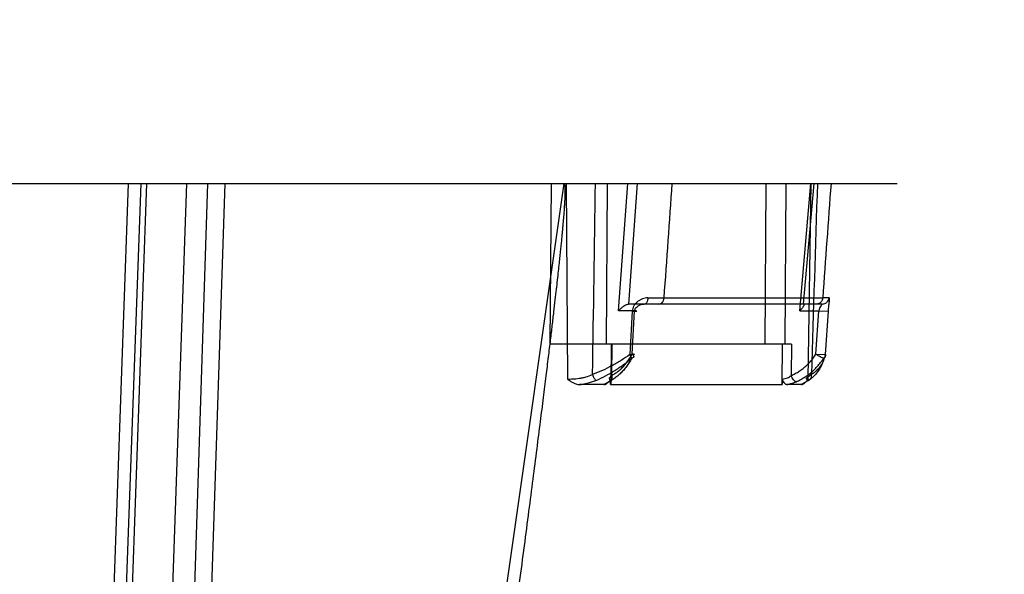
# Model space of a CAD drawing. Header units: millimetres. Extents: x 0 to 297, y 0 to 210.
# Tile 432 of 438: x 242.545 to 242.986, y 159.662 to 159.91. Entities that reach past the tile are written whole.
import ezdxf

# ---------------------------------------------------------------- set-up
doc = ezdxf.new("R2010")
doc.units = ezdxf.units.MM
doc.header["$LTSCALE"] = 16.335
doc.layers.get('0').update_dxf_attribs({"linetype": 'CONTINUOUS'})
doc.layers.add('AXES_REF', color=7, linetype='CONTINUOUS')
doc.layers.add('INTFCLR_144815', color=7, linetype='CONTINUOUS')

msp = doc.modelspace()

# ---------------------------------------------------------------- linework, layer by layer
at = {"color": 7, "linetype": 'Continuous'}
for radius in [5.8175, 5.817, 5.77975]:
    msp.add_circle((241.49791, 154.83398), radius, dxfattribs=at)
msp.add_arc((241.49791, 154.83398), 5.76, 278.277129, 261.722871, dxfattribs=at)
at = {"layer": 'AXES_REF', "color": 7, "linetype": 'Continuous'}
msp.add_arc((241.49791, 154.83398), 5.892, 113.082666, 66.917334, dxfattribs=at)
at = {"layer": 'AXES_REF', "color": 9, "linetype": 'Continuous'}
msp.add_arc((241.49791, 154.83398), 5.30671, 94.41181, 85.58819, dxfattribs=at)
at = {"layer": 'INTFCLR_144815', "color": 6, "linetype": 'Continuous'}
for p, q in [((241.88227, 159.83706), (242.93789, 159.83706)), ((242.81937, 159.76066), (242.82044, 159.78006)), ((242.90158, 159.76066), (242.90287, 159.78006)), ((242.89058, 159.76506), (242.78273, 159.76506)), ((242.80974, 159.74706), (242.80976, 159.74954)), ((242.8865, 159.74954), (242.88648, 159.74706)), ((242.80669, 159.74706), (242.79584, 159.74706)), ((242.80974, 159.74706), (242.80978, 159.74706)), ((242.89502, 159.74706), (242.88845, 159.74706))]:
    msp.add_line(p, q, dxfattribs=at)
at = {"layer": 'INTFCLR_144815', "color": 9, "linetype": 'Continuous'}
for p, q in [((242.59392, 159.83706), (242.57735, 159.36972)), ((242.58271, 159.36896), (242.59967, 159.83706)), ((242.60208, 159.83706), (242.58576, 159.36977)), ((242.62008, 159.83706), (242.60374, 159.36914)), ((242.62944, 159.83706), (242.61439, 159.36993)), ((242.63718, 159.83706), (242.62165, 159.36977)), ((242.78878, 159.83706), (242.67997, 159.0763)), ((242.78273, 159.76506), (242.78321, 159.83706)), ((242.78979, 159.83706), (242.79043, 159.74954)), ((242.80819, 159.83706), (242.80771, 159.76506)), ((242.81332, 159.78006), (242.81742, 159.83706)), ((242.82167, 159.83706), (242.81779, 159.78306)), ((242.8792, 159.83706), (242.87863, 159.76506)), ((242.88816, 159.83706), (242.88759, 159.76506)), ((242.89432, 159.78006), (242.89924, 159.83706)), ((242.89604, 159.78306), (242.9007, 159.83706)), ((242.89808, 159.74954), (242.89943, 159.83706)), ((242.83365, 159.78581), (242.90462, 159.78581)), ((242.90743, 159.78584), (242.90462, 159.78581)), ((242.82044, 159.78006), (242.81332, 159.78006)), ((242.90447, 159.78306), (242.81778, 159.78306)), ((242.81939, 159.77987), (242.81836, 159.76047)), ((242.89432, 159.78006), (242.90287, 159.78006)), ((242.90287, 159.78006), (242.90712, 159.77987)), ((242.90583, 159.76047), (242.90712, 159.77987)), ((242.8099, 159.76506), (242.80978, 159.74706)), ((242.8102, 159.76506), (242.81011, 159.75112)), ((242.88645, 159.74706), (242.8866, 159.76506)), ((242.89058, 159.76506), (242.89047, 159.75112)), ((242.81923, 159.75892), (242.81836, 159.76047)), ((242.90158, 159.76066), (242.90583, 159.76047)), ((242.89824, 159.74892), (242.89502, 159.74706)), ((242.80896, 159.74832), (242.80669, 159.74706)), ((242.80978, 159.74706), (242.88645, 159.74706))]:
    msp.add_line(p, q, dxfattribs=at)
for centre, radius, start, end in [((221.26643, 160.12231), 21.53838, 359.013804, 359.241179), ((235.22718, 160.34545), 7.62703, 355.792086, 356.178052), ((276.50111, 158.74101), 33.61676, 178.13157, 178.277305), ((253.9347, 159.01659), 11.05687, 175.744475, 176.01075), ((242.83954, 162.53311), 2.74731, 269.72519, 269.87699)]:
    msp.add_arc(centre, radius, start, end, dxfattribs=at)
at = {"layer": 'INTFCLR_144815', "color": 7, "linetype": 'Continuous'}
msp.add_open_spline([(242.78878, 159.83706), (242.78914, 159.83707), (242.78919, 159.83591), (242.78931, 159.8349), (242.78931, 159.83352), (242.78929, 159.83224), (242.78925, 159.831), (242.78919, 159.82973), (242.7891, 159.82816), (242.78898, 159.82629), (242.78886, 159.82451), (242.78873, 159.82293), (242.78862, 159.82151), (242.78849, 159.81998), (242.78834, 159.81831), (242.78818, 159.81648), (242.78799, 159.8145), (242.78779, 159.81233), (242.78755, 159.80994), (242.78728, 159.80729), (242.78698, 159.8044), (242.78665, 159.80125), (242.78626, 159.79766), (242.78583, 159.79375), (242.78535, 159.78949), (242.78481, 159.78478), (242.78419, 159.77938), (242.78348, 159.77339), (242.78268, 159.76667), (242.78177, 159.75915), (242.78071, 159.75056), (242.77952, 159.74093), (242.77815, 159.73006), (242.7766, 159.71785), (242.77488, 159.70449), (242.77301, 159.69), (242.771, 159.67463), (242.76885, 159.65827), (242.76658, 159.64115), (242.76421, 159.62333), (242.76174, 159.60491), (242.75916, 159.58575), (242.75646, 159.56572), (242.75364, 159.54497), (242.75075, 159.52377), (242.74781, 159.50219), (242.74477, 159.48006), (242.74161, 159.45703), (242.73945, 159.44138), (242.73835, 159.43336)], degree=3, knots=[0, 0, 0, 0, 0.002642, 0.005444, 0.008855, 0.012324, 0.015058, 0.017945, 0.021701, 0.026657, 0.03176, 0.034814, 0.038335, 0.042252, 0.04618, 0.050697, 0.05575, 0.060856, 0.066728, 0.073506, 0.080481, 0.088089, 0.096891, 0.107105, 0.117023, 0.128542, 0.142028, 0.157035, 0.173004, 0.191956, 0.212854, 0.236738, 0.26349, 0.293619, 0.327404, 0.362747, 0.401313, 0.441639, 0.484396, 0.528547, 0.57414, 0.621368, 0.671028, 0.723065, 0.775714, 0.828741, 0.883548, 0.940364, 1, 1, 1, 1], dxfattribs=at)
at = {"layer": 'INTFCLR_144815', "color": 9, "linetype": 'Continuous'}
for points, knots in [([(242.82637, 159.78584), (242.82597, 159.78584), (242.82515, 159.78576), (242.82396, 159.78542), (242.82282, 159.78489), (242.82177, 159.78418), (242.82084, 159.7833), (242.81985, 159.78194), (242.81944, 159.7807), (242.81939, 159.77987)], [0, 0, 0, 0, 0.11989, 0.243617, 0.369457, 0.497233, 0.624296, 0.751606, 1, 1, 1, 1]), ([(242.82637, 159.78584), (242.82635, 159.78549), (242.82624, 159.78446), (242.82554, 159.78306), (242.8248, 159.78306)], [0, 0, 0, 0, 0.318547, 1, 1, 1, 1]), ([(242.83135, 159.78306), (242.83193, 159.78306), (242.8332, 159.7838), (242.8336, 159.78511), (242.83365, 159.78581)], [0, 0, 0, 0, 0.455538, 1, 1, 1, 1]), ([(242.90462, 159.78581), (242.9046, 159.78546), (242.90442, 159.78474), (242.90367, 159.78355), (242.9026, 159.78306), (242.90194, 159.78306)], [0, 0, 0, 0, 0.255612, 0.522137, 1, 1, 1, 1]), ([(242.90447, 159.78306), (242.90482, 159.78306), (242.90557, 159.7832), (242.90654, 159.78381), (242.90722, 159.78474), (242.90741, 159.78548), (242.90743, 159.78584)], [0, 0, 0, 0, 0.240119, 0.498612, 0.757936, 1, 1, 1, 1]), ([(242.90712, 159.77987), (242.90714, 159.78028), (242.90721, 159.78108), (242.90735, 159.78235), (242.90752, 159.78383), (242.90768, 159.78476), (242.90763, 159.78584), (242.90743, 159.78584)], [0, 0, 0, 0, 0.20381, 0.39603, 0.644827, 0.902071, 1, 1, 1, 1]), ([(242.81939, 159.77987), (242.8196, 159.77986), (242.82017, 159.77984), (242.82225, 159.77981), (242.82079, 159.78003), (242.82044, 159.78006)], [0, 0, 0, 0, 0.202507, 0.666322, 1, 1, 1, 1]), ([(242.82044, 159.78006), (242.8205, 159.7806), (242.82101, 159.78146), (242.82248, 159.7826), (242.82383, 159.78306), (242.8248, 159.78306)], [0, 0, 0, 0, 0.290759, 0.485676, 1, 1, 1, 1]), ([(242.90447, 159.78306), (242.90432, 159.78306), (242.904, 159.7826), (242.90333, 159.78176), (242.90296, 159.78074), (242.90287, 159.78006)], [0, 0, 0, 0, 0.12976, 0.406106, 1, 1, 1, 1]), ([(242.81836, 159.76047), (242.81709, 159.75956), (242.81512, 159.75826), (242.81242, 159.75664), (242.80965, 159.75509), (242.80607, 159.75332), (242.80312, 159.75213), (242.80161, 159.7516)], [0, 0, 0, 0, 0.246444, 0.371597, 0.497352, 0.748401, 1, 1, 1, 1]), ([(242.80315, 159.74892), (242.80461, 159.74953), (242.80748, 159.75088), (242.81091, 159.75287), (242.81357, 159.75462), (242.81616, 159.75644), (242.81803, 159.75791), (242.81923, 159.75892)], [0, 0, 0, 0, 0.24967, 0.500011, 0.625913, 0.751557, 1, 1, 1, 1]), ([(242.81011, 159.75112), (242.81064, 159.75139), (242.8117, 159.752), (242.81319, 159.75307), (242.81462, 159.75431), (242.81596, 159.75569), (242.81721, 159.75722), (242.81836, 159.75888), (242.81904, 159.76005), (242.81937, 159.76066)], [0, 0, 0, 0, 0.13333, 0.269479, 0.4089, 0.551747, 0.697958, 0.847397, 1, 1, 1, 1]), ([(242.81836, 159.76047), (242.81879, 159.76045), (242.81936, 159.76041), (242.82003, 159.76046), (242.82027, 159.76042), (242.82044, 159.76053), (242.8201, 159.76056), (242.81987, 159.76061), (242.81954, 159.76064), (242.81937, 159.76066)], [0, 0, 0, 0, 0.42047, 0.561779, 0.643917, 0.663477, 0.715646, 0.83044, 1, 1, 1, 1]), ([(242.81937, 159.76066), (242.81967, 159.76038), (242.82051, 159.75973), (242.81961, 159.75891), (242.81923, 159.75892)], [0, 0, 0, 0, 0.522615, 1, 1, 1, 1]), ([(242.90507, 159.75892), (242.90485, 159.75793), (242.90424, 159.75599), (242.90282, 159.75328), (242.90119, 159.75127), (242.8996, 159.74985), (242.89871, 159.74922), (242.89824, 159.74892)], [0, 0, 0, 0, 0.244822, 0.487043, 0.735739, 0.865788, 1, 1, 1, 1]), ([(242.89954, 159.7516), (242.89999, 159.75186), (242.90084, 159.75241), (242.90234, 159.75365), (242.90387, 159.75543), (242.90515, 159.75785), (242.90566, 159.75959), (242.90583, 159.76047)], [0, 0, 0, 0, 0.138706, 0.271331, 0.520672, 0.759735, 1, 1, 1, 1]), ([(242.90507, 159.75892), (242.90468, 159.75892), (242.90396, 159.7592), (242.9028, 159.75979), (242.90203, 159.7603), (242.90158, 159.76066)], [0, 0, 0, 0, 0.295742, 0.566063, 1, 1, 1, 1]), ([(242.79043, 159.74954), (242.7908, 159.74953), (242.79158, 159.74954), (242.79283, 159.74959), (242.7942, 159.74969), (242.79564, 159.74985), (242.79714, 159.7501), (242.79917, 159.75058), (242.80067, 159.75113), (242.80161, 159.7516)], [0, 0, 0, 0, 0.09567, 0.206219, 0.326337, 0.454366, 0.586803, 0.723851, 1, 1, 1, 1]), ([(242.79584, 159.74706), (242.79629, 159.74712), (242.79742, 159.74729), (242.79989, 159.74779), (242.80187, 159.7484), (242.80315, 159.74892)], [0, 0, 0, 0, 0.180072, 0.452234, 1, 1, 1, 1]), ([(242.80161, 159.7516), (242.80173, 159.7513), (242.80203, 159.75058), (242.80251, 159.74968), (242.80293, 159.74907), (242.80315, 159.74892)], [0, 0, 0, 0, 0.311887, 0.743582, 1, 1, 1, 1]), ([(242.81011, 159.75112), (242.81026, 159.75063), (242.81038, 159.74975), (242.80992, 159.74858), (242.80925, 159.74832), (242.80896, 159.74832)], [0, 0, 0, 0, 0.442967, 0.748897, 1, 1, 1, 1]), ([(242.81011, 159.75112), (242.80998, 159.75099), (242.80967, 159.75067), (242.80934, 159.75027), (242.80897, 159.74982), (242.80932, 159.7495), (242.80959, 159.74954), (242.80976, 159.74954)], [0, 0, 0, 0, 0.227475, 0.526327, 0.68835, 0.792953, 1, 1, 1, 1]), ([(242.8865, 159.74954), (242.8869, 159.74954), (242.88768, 159.74969), (242.88906, 159.75013), (242.88997, 159.75069), (242.89047, 159.75112)], [0, 0, 0, 0, 0.276807, 0.546408, 1, 1, 1, 1]), ([(242.89272, 159.74832), (242.89224, 159.74832), (242.89124, 159.74937), (242.89071, 159.75041), (242.89047, 159.75112)], [0, 0, 0, 0, 0.390085, 1, 1, 1, 1]), ([(242.89954, 159.7516), (242.89927, 159.75138), (242.89879, 159.75101), (242.89806, 159.75046), (242.89756, 159.75014), (242.89692, 159.7495), (242.89778, 159.74953), (242.89808, 159.74954)], [0, 0, 0, 0, 0.261118, 0.469774, 0.678869, 0.770528, 1, 1, 1, 1]), ([(242.89824, 159.74892), (242.89872, 159.74905), (242.89965, 159.74986), (242.89966, 159.75103), (242.89954, 159.7516)], [0, 0, 0, 0, 0.461114, 1, 1, 1, 1]), ([(242.88845, 159.74706), (242.88908, 159.74718), (242.89012, 159.74742), (242.89154, 159.74786), (242.89233, 159.74816), (242.89272, 159.74832)], [0, 0, 0, 0, 0.428424, 0.719466, 1, 1, 1, 1])]:
    msp.add_open_spline(points, degree=3, knots=knots, dxfattribs=at)
at = {"layer": 'INTFCLR_144815', "color": 6, "linetype": 'Continuous'}
for points, knots in [([(242.81332, 159.78006), (242.81366, 159.78047), (242.81436, 159.78119), (242.81543, 159.78206), (242.81653, 159.78273), (242.81733, 159.78306), (242.81778, 159.78306)], [0, 0, 0, 0, 0.287666, 0.549559, 0.752042, 1, 1, 1, 1]), ([(242.89605, 159.78306), (242.89642, 159.78306), (242.8959, 159.78172), (242.89523, 159.78106), (242.89465, 159.78039), (242.89432, 159.78006)], [0, 0, 0, 0, 0.314191, 0.617649, 1, 1, 1, 1]), ([(242.81923, 159.75892), (242.81887, 159.75823), (242.8181, 159.75692), (242.81682, 159.75508), (242.81544, 159.7534), (242.81397, 159.75187), (242.81239, 159.7505), (242.81073, 159.74931), (242.80955, 159.74863), (242.80896, 159.74832)], [0, 0, 0, 0, 0.156022, 0.303695, 0.448127, 0.591149, 0.729129, 0.865341, 1, 1, 1, 1]), ([(242.89047, 159.75112), (242.8911, 159.75139), (242.89235, 159.752), (242.89415, 159.75306), (242.89586, 159.7543), (242.89748, 159.75568), (242.89898, 159.75721), (242.90036, 159.75887), (242.90119, 159.76005), (242.90158, 159.76066)], [0, 0, 0, 0, 0.139665, 0.280192, 0.421876, 0.564774, 0.708801, 0.853867, 1, 1, 1, 1]), ([(242.89272, 159.74832), (242.89341, 159.74862), (242.89478, 159.74928), (242.89676, 159.75045), (242.89866, 159.75181), (242.90047, 159.75335), (242.90215, 159.75506), (242.9037, 159.75691), (242.90463, 159.75823), (242.90507, 159.75892)], [0, 0, 0, 0, 0.136685, 0.275993, 0.417006, 0.561409, 0.70654, 0.852647, 1, 1, 1, 1]), ([(242.79043, 159.74954), (242.79093, 159.74917), (242.79182, 159.74854), (242.79308, 159.7478), (242.79437, 159.74725), (242.79529, 159.74706), (242.79584, 159.74706)], [0, 0, 0, 0, 0.306663, 0.543319, 0.726276, 1, 1, 1, 1]), ([(242.80669, 159.74706), (242.80708, 159.74706), (242.80786, 159.74731), (242.8088, 159.74823), (242.80975, 159.74893), (242.80976, 159.74954)], [0, 0, 0, 0, 0.289071, 0.55427, 1, 1, 1, 1]), ([(242.8865, 159.74954), (242.8865, 159.74916), (242.88715, 159.74828), (242.88776, 159.74706), (242.88845, 159.74706)], [0, 0, 0, 0, 0.353257, 1, 1, 1, 1]), ([(242.89502, 159.74706), (242.89545, 159.74706), (242.89631, 159.7475), (242.89724, 159.74846), (242.8978, 159.74918), (242.89808, 159.74954)], [0, 0, 0, 0, 0.320986, 0.663583, 1, 1, 1, 1])]:
    msp.add_open_spline(points, degree=3, knots=knots, dxfattribs=at)
at = {"layer": 'INTFCLR_144815', "color": 9, "linetype": 'Continuous'}
msp.add_open_spline([(242.90583, 159.76047), (242.90583, 159.75989), (242.90551, 159.75928), (242.90507, 159.75892)], degree=3, dxfattribs=at)

doc.saveas('drawing.dxf')
